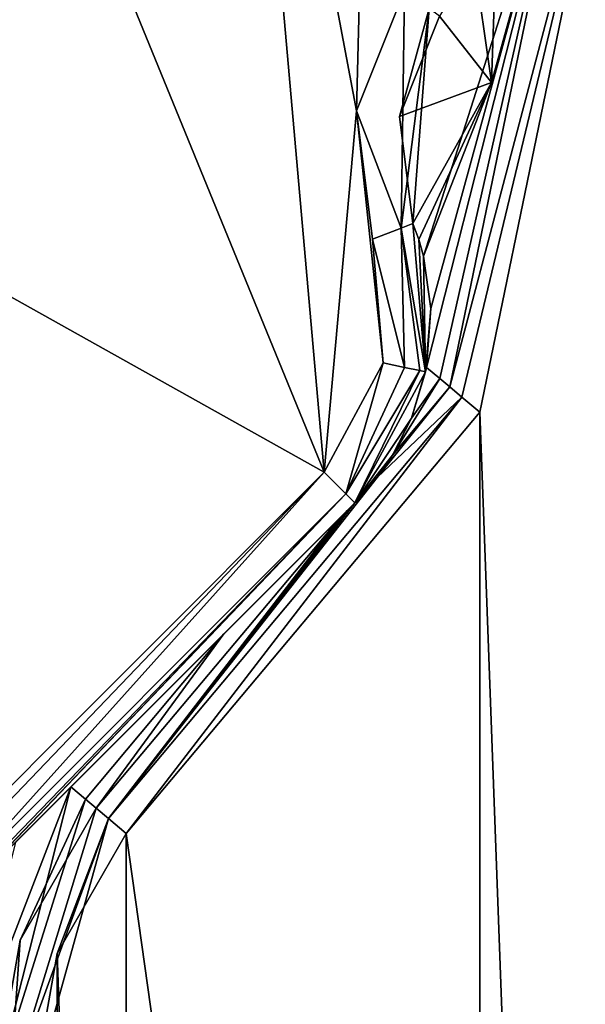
# Model space of a CAD drawing. Header units: metres. Extents: x -205 to 205, y -82 to 82.
# Tile 417 of 426: x 177 to 190, y 20 to 43. Entities that reach past the tile are written whole.
import ezdxf

# ---------------------------------------------------------------- set-up
doc = ezdxf.new("R2010")
doc.units = ezdxf.units.M
doc.layers.add('solid_PRT0003', color=7, linetype='CONTINUOUS')

msp = doc.modelspace()

# ---------------------------------------------------------------- linework, layer by layer
at = {"layer": 'solid_PRT0003'}
for points in [[(0, -75), (0, 75), (200, 75)], [(200, -75), (0, -75), (200, 75)], [(183.524765, 32.453701, 13.5), (181.495926, 55.49509, 13.5), (174.54631, 54.384724, 13.5)], [(184.271271, 40.783924, 13.5), (184.590683, 53.601349, 13.5), (181.495926, 55.49509, 13.5)], [(183.524765, 32.453701, 13.5), (184.271271, 40.783924, 13.5), (181.495926, 55.49509, 13.5)], [(183.524765, 32.453701, 13.5), (174.54631, 54.384724, 13.5), (174.489243, 37.5, 13.5)], [(184.271271, 40.783924, 13.5), (185.373856, 43.556934, 13.5), (184.590683, 53.601349, 13.5)], [(186.418869, 34.41843, 2.071429), (186.701523, 34.181252, 1.654846), (190.144897, 48.536644, 1.5)], [(189.28006, 48.275169, 2.071429), (186.418869, 34.41843, 2.071429), (190.144897, 48.536644, 1.5)], [(186.701523, 34.181252, 1.654846), (187.110992, 33.837666, 1.5), (190.144897, 48.536644, 1.5)], [(190.144897, 48.536644, 1.5), (187.110992, 33.837666, 1.5), (190.144897, -48.536655, 1.5)], [(185.811783, 37.437637, 3.5), (185.984482, 36.22805, 3.365683), (189.28006, 48.275169, 2.071429)], [(187.385162, 41.437363, 3.5), (185.811783, 37.437637, 3.5), (189.28006, 48.275169, 2.071429)], [(185.984482, 36.22805, 3.365683), (185.883484, 34.867676, 2.953668), (189.28006, 48.275169, 2.071429)], [(186.189697, 34.610725, 2.552391), (189.28006, 48.275169, 2.071429), (185.883484, 34.867676, 2.953668)], [(186.189697, 34.610725, 2.552391), (186.418869, 34.41843, 2.071429), (189.28006, 48.275169, 2.071429)], [(187.528244, 45.732796, 3.5), (187.385162, 41.437363, 3.5), (189.28006, 48.275169, 2.071429)], [(186.97757, 44.290825, 3.5), (187.385162, 41.437363, 3.5), (187.528244, 45.732796, 3.5)], [(186.97757, 44.290825, 3.5), (186.182022, 42.967983, 3.5), (187.385162, 41.437363, 3.5)], [(185.298721, 38.082176, 13.207107), (185.373856, 43.556934, 13.5), (184.271271, 40.783924, 13.5)], [(185.945313, 43.140484, 13.207107), (185.373856, 43.556934, 13.5), (185.298721, 38.082176, 13.207107)], [(185.945313, 43.140484, 13.207107), (185.571213, 38.18959, 12.5), (185.263214, 40.657196, 12.5)], [(185.945313, 43.140484, 13.207107), (185.263214, 40.657196, 12.5), (186.182022, 42.967983, 12.5)], [(185.945313, 43.140484, 13.207107), (185.298721, 38.082176, 13.207107), (185.571213, 38.18959, 12.5)], [(185.263214, 40.657196, 3.5), (187.385162, 41.437363, 3.5), (186.182022, 42.967983, 3.5)], [(186.182022, 42.967983, 3.5), (186.182022, 42.967983, 12.5), (185.263214, 40.657196, 12.5)], [(185.263214, 40.657196, 3.5), (186.182022, 42.967983, 3.5), (185.263214, 40.657196, 12.5)], [(185.263214, 40.657196, 3.5), (185.571213, 38.18959, 3.5), (187.385162, 41.437363, 3.5)], [(185.703888, 37.817558, 3.5), (187.385162, 41.437363, 3.5), (185.571213, 38.18959, 3.5)], [(185.703888, 37.817558, 3.5), (185.811783, 37.437637, 3.5), (187.385162, 41.437363, 3.5)], [(183.524765, 32.453701, 13.5), (184.884583, 34.971615, 13.5), (184.271271, 40.783924, 13.5)], [(184.884583, 34.971615, 13.5), (184.640945, 37.822697, 13.5), (184.271271, 40.783924, 13.5)], [(185.298721, 38.082176, 13.207107), (184.271271, 40.783924, 13.5), (184.640945, 37.822697, 13.5)], [(185.263214, 40.657196, 3.5), (185.571213, 38.18959, 12.5), (185.571213, 38.18959, 3.5)], [(185.263214, 40.657196, 3.5), (185.263214, 40.657196, 12.5), (185.571213, 38.18959, 12.5)], [(185.298721, 38.082176, 13.207107), (185.863663, 34.768093, 12.5), (185.571213, 38.18959, 12.5)], [(185.863663, 34.768093, 12.5), (185.703888, 37.817558, 3.5), (185.571213, 38.18959, 3.5)], [(185.571213, 38.18959, 12.5), (185.863663, 34.768093, 12.5), (185.571213, 38.18959, 3.5)], [(185.298721, 38.082176, 13.207107), (184.640945, 37.822697, 13.5), (185.374115, 34.869854, 13.366025)], [(185.298721, 38.082176, 13.207107), (185.732483, 34.795361, 13), (185.863663, 34.768093, 12.5)], [(185.298721, 38.082176, 13.207107), (185.374115, 34.869854, 13.366025), (185.732483, 34.795361, 13)], [(185.374115, 34.869854, 13.366025), (184.640945, 37.822697, 13.5), (184.884583, 34.971615, 13.5)], [(185.863663, 34.768093, 12.5), (185.811783, 37.437637, 3.5), (185.703888, 37.817558, 3.5)], [(174.489243, 23.418167, 13.5), (183.524765, 32.453701, 13.5), (174.489243, 37.5, 13.5)], [(185.863663, 34.768093, 12.5), (185.984482, 36.22805, 3.365683), (185.811783, 37.437637, 3.5)], [(185.863663, 34.768093, 12.5), (185.883484, 34.867676, 2.953668), (185.984482, 36.22805, 3.365683)], [(184.024765, 31.953701, 13.207107), (184.884583, 34.971615, 13.5), (183.524765, 32.453701, 13.5)], [(185.374115, 34.869854, 13.366025), (184.884583, 34.971615, 13.5), (184.024765, 31.953701, 13.207107)], [(185.374115, 34.869854, 13.366025), (184.024765, 31.953701, 13.207107), (185.732483, 34.795361, 13)], [(185.732483, 34.795361, 13), (184.024765, 31.953701, 13.207107), (184.231873, 31.746595, 12.5)], [(185.732483, 34.795361, 13), (184.231873, 31.746595, 12.5), (185.863663, 34.768093, 12.5)], [(185.863663, 34.768093, 12.5), (184.231873, 31.746595, 12.5), (185.535492, 33.700352, 2.439981)], [(185.535492, 33.700352, 2.439981), (186.189697, 34.610725, 2.552391), (185.883484, 34.867676, 2.953668)], [(185.863663, 34.768093, 12.5), (185.535492, 33.700352, 2.439981), (185.883484, 34.867676, 2.953668)], [(185.101578, 32.848545, 2.071429), (186.418869, 34.41843, 2.071429), (186.189697, 34.610725, 2.552391)], [(185.535492, 33.700352, 2.439981), (185.101578, 32.848545, 2.071429), (186.189697, 34.610725, 2.552391)], [(184.747711, 32.33453, 1.963943), (186.701523, 34.181252, 1.654846), (186.418869, 34.41843, 2.071429)], [(185.101578, 32.848545, 2.071429), (184.747711, 32.33453, 1.963943), (186.418869, 34.41843, 2.071429)], [(178.550415, 24.467134, 1.654846), (178.959885, 24.12355, 1.5), (186.701523, 34.181252, 1.654846)], [(178.550415, 24.467134, 1.654846), (186.701523, 34.181252, 1.654846), (184.747711, 32.33453, 1.963943)], [(186.701523, 34.181252, 1.654846), (178.959885, 24.12355, 1.5), (187.110992, 33.837666, 1.5)], [(187.110992, 33.837666, 1.5), (178.959885, 24.12355, 1.5), (187.110992, -33.837666, 1.5)], [(187.110992, 33.837666, 1.5), (187.110992, -33.837666, 1.5), (190.144897, -48.536655, 1.5)], [(185.535492, 33.700352, 2.439981), (184.231873, 31.746595, 12.5), (185.101578, 32.848545, 2.071429)], [(184.231873, 31.746595, 12.5), (184.747711, 32.33453, 1.963943), (185.101578, 32.848545, 2.071429)], [(174.487808, 23.03023, 13.461928), (183.524765, 32.453701, 13.5), (174.489243, 23.418167, 13.5)], [(174.646103, 22.577986, 13.20919), (183.524765, 32.453701, 13.5), (174.487808, 23.03023, 13.461928)], [(184.024765, 31.953701, 13.207107), (183.524765, 32.453701, 13.5), (174.646103, 22.577986, 13.20919)], [(178.550415, 24.467134, 1.654846), (184.747711, 32.33453, 1.963943), (184.231873, 31.746595, 1.992106)], [(184.231873, 31.746595, 12.5), (184.231873, 31.746595, 1.992106), (184.747711, 32.33453, 1.963943)], [(184.024765, 31.953701, 13.207107), (174.646103, 22.577986, 13.20919), (174.780823, 22.401405, 12.879613)], [(184.024765, 31.953701, 13.207107), (174.780823, 22.401405, 12.879613), (174.90387, 22.433886, 12.646684)], [(184.024765, 31.953701, 13.207107), (174.90387, 22.433886, 12.646684), (174.953705, 22.46842, 12.5)], [(184.024765, 31.953701, 13.207107), (174.953705, 22.46842, 12.5), (184.231873, 31.746595, 12.5)], [(174.953705, 22.46842, 12.5), (184.057053, 31.571775, 2.030566), (184.231873, 31.746595, 1.992106)], [(184.231873, 31.746595, 12.5), (174.953705, 22.46842, 12.5), (184.231873, 31.746595, 1.992106)], [(174.953705, 22.46842, 12.5), (183.890411, 31.405127, 2.071429), (184.057053, 31.571775, 2.030566)], [(184.057053, 31.571775, 2.030566), (178.550415, 24.467134, 1.654846), (184.231873, 31.746595, 1.992106)], [(184.057053, 31.571775, 2.030566), (183.890411, 31.405127, 2.071429), (178.550415, 24.467134, 1.654846)], [(174.953705, 22.46842, 12.5), (181.213074, 28.7278, 2.590601), (183.890411, 31.405127, 2.071429)], [(178.267761, 24.704315, 2.071429), (183.890411, 31.405127, 2.071429), (181.213074, 28.7278, 2.590601)], [(178.550415, 24.467134, 1.654846), (183.890411, 31.405127, 2.071429), (178.267761, 24.704315, 2.071429)], [(174.953705, 22.46842, 12.5), (177.681519, 25.196232, 3.004873), (181.213074, 28.7278, 2.590601)], [(178.018433, 24.913517, 2.585031), (181.213074, 28.7278, 2.590601), (177.681519, 25.196232, 3.004873)], [(178.018433, 24.913517, 2.585031), (178.267761, 24.704315, 2.071429), (181.213074, 28.7278, 2.590601)], [(174.953705, 22.46842, 12.5), (176.409363, 23.924086, 3.197618), (177.681519, 25.196232, 3.004873)], [(174.98381, 18.216194, 3.112886), (175.906281, 18.216194, 2.071429), (177.681519, 25.196232, 3.004873)], [(174.98381, 18.216194, 3.112886), (177.681519, 25.196232, 3.004873), (176.409363, 23.924086, 3.197618)], [(175.906281, 18.216194, 2.071429), (178.018433, 24.913517, 2.585031), (177.681519, 25.196232, 3.004873)], [(176.514999, 21.668451, 2.071429), (178.018433, 24.913517, 2.585031), (175.906281, 18.216194, 2.071429)], [(176.514999, 21.668451, 2.071429), (178.267761, 24.704315, 2.071429), (178.018433, 24.913517, 2.585031)], [(176.275269, 18.216194, 1.654846), (178.550415, 24.467134, 1.654846), (178.267761, 24.704315, 2.071429)], [(176.514999, 21.668451, 2.071429), (176.275269, 18.216194, 1.654846), (178.267761, 24.704315, 2.071429)], [(176.275269, 18.216194, 1.654846), (176.809784, 18.216194, 1.5), (178.550415, 24.467134, 1.654846)], [(178.550415, 24.467134, 1.654846), (176.809784, 18.216194, 1.5), (177.364029, 21.359428, 1.5)], [(178.550415, 24.467134, 1.654846), (177.364029, 21.359428, 1.5), (178.959885, 24.12355, 1.5)], [(178.959885, 24.12355, 1.5), (177.364029, 21.359428, 1.5), (178.959885, -24.12355, 1.5)], [(178.959885, 24.12355, 1.5), (178.959885, -24.12355, 1.5), (187.110992, -33.837666, 1.5)], [(176.514999, 21.668451, 2.071429), (175.906281, 18.216194, 2.071429), (176.275269, 18.216194, 1.654846)], [(177.364029, 21.359428, 1.5), (176.809784, 18.216194, 1.5), (177.364029, -21.359428, 1.5)], [(177.364029, 21.359428, 1.5), (177.364029, -21.359428, 1.5), (178.959885, -24.12355, 1.5)]]:
    msp.add_3dface(points, dxfattribs=at)

doc.saveas('drawing.dxf')
